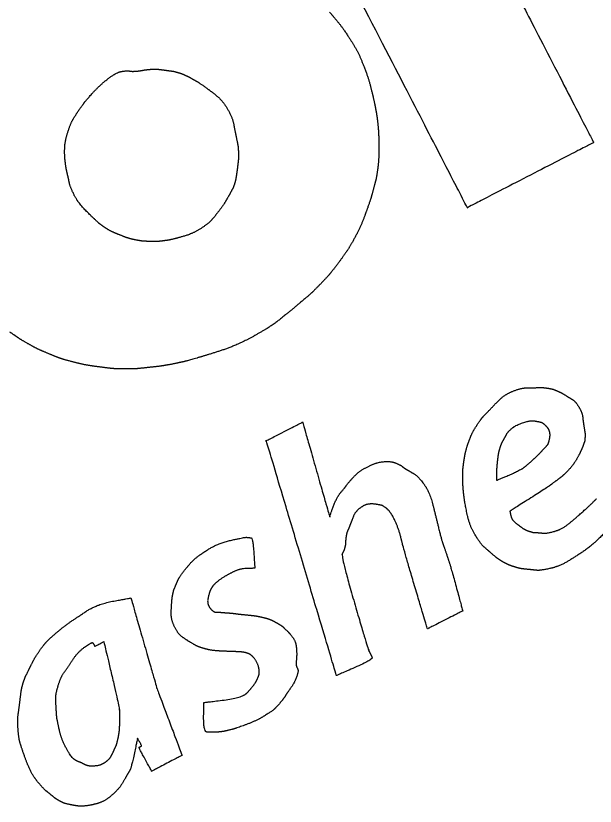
# Model space of a CAD drawing. Extents: x 2001876 to 2025694, y 804561 to 868938.
# Drawn here: x 2014522.14 to 2014540.66, y 825980.7 to 826005.98 of the extents above; entities that cross this region are included whole.
import ezdxf

# ---------------------------------------------------------------- set-up
doc = ezdxf.new("R2010")
doc.units = 0
doc.layers.add('Default', color=7, linetype='Continuous')

msp = doc.modelspace()

# ---------------------------------------------------------------- linework, layer by layer
at = {"layer": 'Default'}
for points in [[(2014536.574, 825999.848), (2014536.574, 825999.848), (2014528.405, 826015.684), (2014528.405, 826015.684)], [(2014537.964, 826007.062), (2014537.964, 826007.062), (2014540.611, 826001.93), (2014540.611, 826001.93)], [(2014532.172, 826006.101), (2014532.314, 826005.934), (2014532.558, 826005.64), (2014532.755, 826005.347)], [(2014532.755, 826005.347), (2014532.948, 826005.053), (2014533.156, 826004.659), (2014533.284, 826004.321)], [(2014524.569, 826003.483), (2014524.763, 826003.711), (2014525.361, 826004.189), (2014525.55, 826004.209)], [(2014525.55, 826004.209), (2014525.743, 826004.232), (2014525.808, 826004.204), (2014525.934, 826004.208)], [(2014525.934, 826004.208), (2014526.064, 826004.214), (2014526.263, 826004.255), (2014526.434, 826004.271)], [(2014526.434, 826004.271), (2014526.607, 826004.284), (2014526.808, 826004.26), (2014526.957, 826004.239)], [(2014526.957, 826004.239), (2014527.106, 826004.219), (2014527.193, 826004.208), (2014527.332, 826004.167)], [(2014533.284, 826004.321), (2014533.411, 826003.987), (2014533.52, 826003.567), (2014533.569, 826003.363)], [(2014527.332, 826004.167), (2014527.465, 826004.128), (2014527.614, 826004.056), (2014527.761, 826003.979)], [(2014527.761, 826003.979), (2014527.905, 826003.899), (2014527.999, 826003.846), (2014528.204, 826003.696)], [(2014524.188, 826003.011), (2014524.328, 826003.206), (2014524.368, 826003.257), (2014524.569, 826003.483)], [(2014528.204, 826003.696), (2014528.414, 826003.548), (2014528.765, 826003.253), (2014528.921, 826002.981)], [(2014533.569, 826003.363), (2014533.612, 826003.16), (2014533.623, 826003.109), (2014533.651, 826002.955)], [(2014523.807, 826002.272), (2014523.897, 826002.554), (2014524.055, 826002.814), (2014524.188, 826003.011)], [(2014528.921, 826002.981), (2014529.075, 826002.702), (2014529.134, 826002.349), (2014529.18, 826002.132)], [(2014533.651, 826002.955), (2014533.68, 826002.801), (2014533.702, 826002.618), (2014533.721, 826002.443)], [(2014533.721, 826002.443), (2014533.735, 826002.267), (2014533.741, 826002.136), (2014533.742, 826001.907)], [(2014523.717, 826001.335), (2014523.694, 826001.559), (2014523.715, 826001.994), (2014523.807, 826002.272)], [(2014529.18, 826002.132), (2014529.225, 826001.915), (2014529.247, 826001.803), (2014529.253, 826001.683)], [(2014540.611, 826001.93), (2014540.611, 826001.93), (2014536.574, 825999.848), (2014536.574, 825999.848)], [(2014529.253, 826001.683), (2014529.262, 826001.566), (2014529.263, 826001.525), (2014529.258, 826001.415)], [(2014533.742, 826001.907), (2014533.747, 826001.679), (2014533.739, 826001.317), (2014533.706, 826001.074)], [(2014523.798, 826000.891), (2014523.757, 826001.069), (2014523.747, 826001.11), (2014523.717, 826001.335)], [(2014529.258, 826001.415), (2014529.247, 826001.307), (2014529.23, 826001.171), (2014529.214, 826001.034)], [(2014529.214, 826001.034), (2014529.193, 826000.896), (2014529.167, 826000.718), (2014529.13, 826000.602)], [(2014533.706, 826001.074), (2014533.672, 826000.832), (2014533.63, 826000.657), (2014533.575, 826000.455)], [(2014523.993, 826000.275), (2014523.874, 826000.526), (2014523.839, 826000.712), (2014523.798, 826000.891)], [(2014529.13, 826000.602), (2014529.089, 826000.484), (2014529.073, 826000.455), (2014528.999, 826000.32)], [(2014533.575, 826000.455), (2014533.519, 826000.247), (2014533.478, 826000.108), (2014533.388, 825999.846)], [(2014524.652, 825999.484), (2014524.514, 825999.613), (2014524.118, 826000.022), (2014523.993, 826000.275)], [(2014528.999, 826000.32), (2014528.926, 826000.185), (2014528.788, 825999.945), (2014528.636, 825999.744)], [(2014528.636, 825999.744), (2014528.484, 825999.543), (2014528.284, 825999.326), (2014528.042, 825999.171)], [(2014533.388, 825999.846), (2014533.295, 825999.589), (2014533.146, 825999.205), (2014532.987, 825998.908)], [(2014524.939, 825999.244), (2014524.804, 825999.338), (2014524.79, 825999.356), (2014524.652, 825999.484)], [(2014525.488, 825998.964), (2014525.316, 825999.029), (2014525.077, 825999.146), (2014524.939, 825999.244)], [(2014528.042, 825999.171), (2014527.801, 825999.021), (2014527.368, 825998.89), (2014527.21, 825998.849)], [(2014525.958, 825998.817), (2014525.799, 825998.848), (2014525.662, 825998.895), (2014525.488, 825998.964)], [(2014532.987, 825998.908), (2014532.828, 825998.611), (2014532.636, 825998.328), (2014532.446, 825998.071)], [(2014526.444, 825998.766), (2014526.29, 825998.769), (2014526.119, 825998.783), (2014525.958, 825998.817)], [(2014526.883, 825998.788), (2014526.759, 825998.77), (2014526.599, 825998.764), (2014526.444, 825998.766)], [(2014527.21, 825998.849), (2014527.05, 825998.813), (2014527.013, 825998.804), (2014526.883, 825998.788)], [(2014532.446, 825998.071), (2014532.258, 825997.821), (2014532.08, 825997.611), (2014531.859, 825997.385)], [(2014531.859, 825997.385), (2014531.638, 825997.158), (2014531.463, 825997.001), (2014531.123, 825996.719)], [(2014531.123, 825996.719), (2014530.781, 825996.43), (2014530.283, 825996.035), (2014529.754, 825995.741)], [(2014522.499, 825995.514), (2014522.29, 825995.631), (2014522.13, 825995.743), (2014521.954, 825995.867)], [(2014529.754, 825995.741), (2014529.225, 825995.448), (2014528.316, 825995.148), (2014527.933, 825995.037)], [(2014523.197, 825995.173), (2014522.958, 825995.27), (2014522.704, 825995.394), (2014522.499, 825995.514)], [(2014523.924, 825994.924), (2014523.647, 825994.996), (2014523.432, 825995.074), (2014523.197, 825995.173)], [(2014524.872, 825994.743), (2014524.593, 825994.778), (2014524.204, 825994.848), (2014523.924, 825994.924)], [(2014527.933, 825995.037), (2014527.554, 825994.929), (2014527.416, 825994.899), (2014527.167, 825994.847)], [(2014525.617, 825994.687), (2014525.355, 825994.69), (2014525.157, 825994.705), (2014524.872, 825994.743)], [(2014526.434, 825994.74), (2014526.178, 825994.71), (2014525.879, 825994.684), (2014525.617, 825994.687)], [(2014527.167, 825994.847), (2014526.915, 825994.799), (2014526.696, 825994.767), (2014526.434, 825994.74)], [(2014538.727, 825994.087), (2014538.908, 825994.094), (2014539.022, 825994.091), (2014539.144, 825994.072)], [(2014537.3, 825993.392), (2014537.481, 825993.587), (2014537.798, 825993.884), (2014538.053, 825993.985)], [(2014538.053, 825993.985), (2014538.306, 825994.08), (2014538.542, 825994.079), (2014538.727, 825994.087)], [(2014539.144, 825994.072), (2014539.266, 825994.053), (2014539.364, 825994.022), (2014539.459, 825993.978)], [(2014539.459, 825993.978), (2014539.557, 825993.937), (2014539.6, 825993.913), (2014539.721, 825993.837)], [(2014539.721, 825993.837), (2014539.842, 825993.762), (2014540.044, 825993.636), (2014540.144, 825993.462)], [(2014536.891, 825992.905), (2014537.019, 825993.094), (2014537.117, 825993.201), (2014537.3, 825993.392)], [(2014540.144, 825993.462), (2014540.248, 825993.291), (2014540.274, 825993.013), (2014540.302, 825992.848)], [(2014530.122, 825992.38), (2014530.122, 825992.38), (2014531.308, 825992.987), (2014531.308, 825992.987)], [(2014531.308, 825992.987), (2014531.308, 825992.987), (2014532.159, 825989.998), (2014532.167, 825989.992)], [(2014536.584, 825992.26), (2014536.651, 825992.459), (2014536.768, 825992.718), (2014536.891, 825992.905)], [(2014537.969, 825992.76), (2014538.088, 825992.877), (2014538.549, 825993.034), (2014538.622, 825993.03)], [(2014538.622, 825993.03), (2014538.7, 825993.029), (2014538.7, 825993.029), (2014538.773, 825993.016)], [(2014538.773, 825993.016), (2014538.847, 825993.003), (2014538.985, 825992.972), (2014539.076, 825992.875)], [(2014539.076, 825992.875), (2014539.171, 825992.781), (2014539.222, 825992.572), (2014539.189, 825992.427)], [(2014540.302, 825992.848), (2014540.327, 825992.682), (2014540.345, 825992.578), (2014540.334, 825992.481)], [(2014537.771, 825992.489), (2014537.831, 825992.591), (2014537.846, 825992.64), (2014537.969, 825992.76)], [(2014530.148, 825992.389), (2014530.148, 825992.389), (2014530.122, 825992.38), (2014530.122, 825992.38)], [(2014532.39, 825984.879), (2014532.39, 825984.879), (2014530.148, 825992.389), (2014530.148, 825992.389)], [(2014537.611, 825992.135), (2014537.656, 825992.276), (2014537.709, 825992.38), (2014537.771, 825992.489)], [(2014539.189, 825992.427), (2014539.157, 825992.283), (2014539.088, 825992.207), (2014538.964, 825992.071)], [(2014540.334, 825992.481), (2014540.329, 825992.381), (2014540.309, 825992.34), (2014540.285, 825992.266)], [(2014536.467, 825991.744), (2014536.493, 825991.912), (2014536.522, 825992.064), (2014536.584, 825992.26)], [(2014537.532, 825991.644), (2014537.55, 825991.807), (2014537.572, 825991.992), (2014537.611, 825992.135)], [(2014538.964, 825992.071), (2014538.84, 825991.935), (2014538.643, 825991.752), (2014538.474, 825991.603)], [(2014540.285, 825992.266), (2014540.258, 825992.191), (2014540.24, 825992.146), (2014540.187, 825992.031)], [(2014540.187, 825992.031), (2014540.133, 825991.917), (2014539.98, 825991.648), (2014539.832, 825991.48)], [(2014532.806, 825991.084), (2014532.937, 825991.238), (2014533.166, 825991.449), (2014533.414, 825991.572)], [(2014533.414, 825991.572), (2014533.661, 825991.699), (2014534.144, 825991.744), (2014534.3, 825991.67)], [(2014534.3, 825991.67), (2014534.457, 825991.603), (2014534.529, 825991.533), (2014534.595, 825991.495)], [(2014536.426, 825991.258), (2014536.428, 825991.402), (2014536.44, 825991.577), (2014536.467, 825991.744)], [(2014537.52, 825991.121), (2014537.52, 825991.121), (2014537.515, 825991.477), (2014537.532, 825991.644)], [(2014538.474, 825991.603), (2014538.307, 825991.45), (2014537.52, 825991.121), (2014537.52, 825991.121)], [(2014534.595, 825991.495), (2014534.654, 825991.459), (2014534.654, 825991.459), (2014534.72, 825991.422)], [(2014534.72, 825991.422), (2014534.781, 825991.382), (2014534.99, 825991.264), (2014535.172, 825991.02)], [(2014539.832, 825991.48), (2014539.681, 825991.315), (2014539.492, 825991.166), (2014539.307, 825991.03)], [(2014532.542, 825990.754), (2014532.68, 825990.912), (2014532.68, 825990.932), (2014532.806, 825991.084)], [(2014536.439, 825990.886), (2014536.431, 825991.01), (2014536.428, 825991.116), (2014536.426, 825991.258)], [(2014535.172, 825991.02), (2014535.358, 825990.779), (2014535.549, 825990.043), (2014535.647, 825989.633)], [(2014536.478, 825990.522), (2014536.455, 825990.705), (2014536.451, 825990.764), (2014536.439, 825990.886)], [(2014539.307, 825991.03), (2014539.119, 825990.887), (2014537.935, 825990.138), (2014537.935, 825990.138)], [(2014532.174, 825989.96), (2014532.172, 825989.964), (2014532.4, 825990.593), (2014532.542, 825990.754)], [(2014533.713, 825990.349), (2014533.57, 825990.378), (2014533.292, 825990.352), (2014533.134, 825990.23)], [(2014533.982, 825990.233), (2014533.861, 825990.319), (2014533.855, 825990.321), (2014533.713, 825990.349)], [(2014536.824, 825989.376), (2014536.652, 825989.66), (2014536.505, 825990.342), (2014536.478, 825990.522)], [(2014540.157, 825990.026), (2014540.406, 825990.246), (2014540.7, 825990.531), (2014540.7, 825990.531)], [(2014533.134, 825990.23), (2014532.979, 825990.104), (2014532.891, 825989.859), (2014532.828, 825989.704)], [(2014534.458, 825989.261), (2014534.375, 825989.611), (2014534.103, 825990.147), (2014533.982, 825990.233)], [(2014537.935, 825990.138), (2014537.935, 825990.138), (2014537.985, 825989.872), (2014538.117, 825989.766)], [(2014532.167, 825989.992), (2014532.174, 825989.98), (2014532.188, 825989.952), (2014532.186, 825989.956)], [(2014532.186, 825989.956), (2014532.18, 825989.958), (2014532.18, 825989.958), (2014532.174, 825989.96)], [(2014539.326, 825989.485), (2014539.565, 825989.547), (2014539.912, 825989.807), (2014540.157, 825990.026)], [(2014532.828, 825989.704), (2014532.763, 825989.542), (2014532.711, 825989.424), (2014532.697, 825989.303)], [(2014535.647, 825989.633), (2014535.746, 825989.224), (2014535.845, 825988.953), (2014535.959, 825988.612)], [(2014538.117, 825989.766), (2014538.248, 825989.66), (2014538.424, 825989.536), (2014538.547, 825989.497)], [(2014541.226, 825989.738), (2014541.226, 825989.738), (2014540.612, 825989.074), (2014540.278, 825988.85)], [(2014528.268, 825988.902), (2014528.591, 825989.109), (2014529.447, 825989.305), (2014529.52, 825989.302)], [(2014529.52, 825989.302), (2014529.596, 825989.295), (2014529.618, 825989.291), (2014529.667, 825989.286)], [(2014529.667, 825989.286), (2014529.718, 825989.276), (2014529.781, 825988.311), (2014529.781, 825988.311)], [(2014532.697, 825989.303), (2014532.678, 825989.181), (2014532.683, 825989.071), (2014532.658, 825988.982)], [(2014537.358, 825988.776), (2014537.21, 825988.905), (2014536.996, 825989.091), (2014536.824, 825989.376)], [(2014538.547, 825989.497), (2014538.676, 825989.456), (2014538.688, 825989.462), (2014538.816, 825989.452)], [(2014538.816, 825989.452), (2014538.948, 825989.443), (2014539.083, 825989.42), (2014539.326, 825989.485)], [(2014535.298, 825986.373), (2014535.298, 825986.373), (2014534.542, 825988.91), (2014534.458, 825989.261)], [(2014527.536, 825988.248), (2014527.693, 825988.451), (2014527.946, 825988.695), (2014528.268, 825988.902)], [(2014532.658, 825988.982), (2014532.637, 825988.894), (2014532.621, 825988.875), (2014532.577, 825988.771)], [(2014540.278, 825988.85), (2014539.943, 825988.626), (2014539.511, 825988.372), (2014539.205, 825988.301)], [(2014532.577, 825988.771), (2014532.538, 825988.669), (2014533.39, 825985.747), (2014533.436, 825985.648)], [(2014535.959, 825988.612), (2014536.071, 825988.276), (2014536.425, 825986.945), (2014536.425, 825986.945)], [(2014537.668, 825988.542), (2014537.556, 825988.612), (2014537.506, 825988.648), (2014537.358, 825988.776)], [(2014538.057, 825988.364), (2014537.916, 825988.409), (2014537.787, 825988.471), (2014537.668, 825988.542)], [(2014529.781, 825988.311), (2014529.781, 825988.311), (2014529.299, 825988.303), (2014529.089, 825988.194)], [(2014538.518, 825988.275), (2014538.324, 825988.292), (2014538.198, 825988.319), (2014538.057, 825988.364)], [(2014539.205, 825988.301), (2014538.896, 825988.235), (2014538.707, 825988.255), (2014538.518, 825988.275)], [(2014527.248, 825987.756), (2014527.305, 825987.893), (2014527.376, 825988.043), (2014527.536, 825988.248)], [(2014529.089, 825988.194), (2014528.877, 825988.09), (2014528.572, 825987.887), (2014528.496, 825987.807)], [(2014528.496, 825987.807), (2014528.424, 825987.729), (2014528.386, 825987.663), (2014528.37, 825987.634)], [(2014527.156, 825987.458), (2014527.173, 825987.544), (2014527.192, 825987.626), (2014527.248, 825987.756)], [(2014528.344, 825987.575), (2014528.33, 825987.542), (2014528.241, 825987.169), (2014528.353, 825987.032)], [(2014528.37, 825987.634), (2014528.356, 825987.602), (2014528.356, 825987.602), (2014528.344, 825987.575)], [(2014524.403, 825986.944), (2014524.744, 825987.166), (2014525.819, 825987.362), (2014525.819, 825987.362)], [(2014525.819, 825987.362), (2014525.819, 825987.362), (2014526.648, 825984.475), (2014526.648, 825984.475)], [(2014527.205, 825986.461), (2014527.094, 825986.695), (2014527.121, 825987.169), (2014527.128, 825987.265)], [(2014527.128, 825987.265), (2014527.139, 825987.363), (2014527.137, 825987.377), (2014527.156, 825987.458)], [(2014528.353, 825987.032), (2014528.462, 825986.899), (2014528.658, 825986.908), (2014528.841, 825986.89)], [(2014523.419, 825986.232), (2014523.667, 825986.446), (2014524.068, 825986.72), (2014524.403, 825986.944)], [(2014528.841, 825986.89), (2014529.026, 825986.878), (2014529.23, 825986.85), (2014529.429, 825986.83)], [(2014529.429, 825986.83), (2014529.629, 825986.81), (2014529.857, 825986.785), (2014530.032, 825986.742)], [(2014536.425, 825986.945), (2014536.425, 825986.945), (2014535.298, 825986.373), (2014535.298, 825986.373)], [(2014530.032, 825986.742), (2014530.208, 825986.7), (2014530.345, 825986.642), (2014530.474, 825986.571)], [(2014530.474, 825986.571), (2014530.605, 825986.495), (2014530.677, 825986.445), (2014530.802, 825986.321)], [(2014527.736, 825985.936), (2014527.568, 825986.034), (2014527.318, 825986.222), (2014527.205, 825986.461)], [(2014530.802, 825986.321), (2014530.928, 825986.196), (2014531.096, 825985.95), (2014531.112, 825985.749)], [(2014522.908, 825985.687), (2014523.056, 825985.886), (2014523.176, 825986.019), (2014523.419, 825986.232)], [(2014523.963, 825985.387), (2014524.118, 825985.631), (2014524.572, 825985.951), (2014524.592, 825985.931)], [(2014524.592, 825985.931), (2014524.611, 825985.915), (2014524.613, 825985.911), (2014524.623, 825985.891)], [(2014524.623, 825985.891), (2014524.636, 825985.877), (2014524.648, 825985.853), (2014524.657, 825985.826)], [(2014524.657, 825985.826), (2014524.667, 825985.806), (2014524.952, 825985.968), (2014524.952, 825985.968)], [(2014524.952, 825985.968), (2014524.952, 825985.968), (2014525.45, 825983.872), (2014525.456, 825983.752)], [(2014528.133, 825985.752), (2014527.949, 825985.811), (2014527.906, 825985.835), (2014527.736, 825985.936)], [(2014528.858, 825985.656), (2014528.651, 825985.661), (2014528.321, 825985.696), (2014528.133, 825985.752)], [(2014531.112, 825985.749), (2014531.127, 825985.542), (2014531.093, 825985.222), (2014531.116, 825985.168)], [(2014522.544, 825985.043), (2014522.629, 825985.215), (2014522.766, 825985.485), (2014522.908, 825985.687)], [(2014529.367, 825985.632), (2014529.275, 825985.641), (2014529.062, 825985.648), (2014528.858, 825985.656)], [(2014529.547, 825985.591), (2014529.489, 825985.613), (2014529.461, 825985.619), (2014529.367, 825985.632)], [(2014529.694, 825985.503), (2014529.628, 825985.562), (2014529.604, 825985.569), (2014529.547, 825985.591)], [(2014529.917, 825985.051), (2014529.912, 825985.181), (2014529.758, 825985.449), (2014529.694, 825985.503)], [(2014533.436, 825985.648), (2014533.486, 825985.551), (2014533.501, 825985.523), (2014533.53, 825985.456)], [(2014523.507, 825984.594), (2014523.589, 825984.861), (2014523.803, 825985.141), (2014523.963, 825985.387)], [(2014533.53, 825985.456), (2014533.563, 825985.392), (2014532.39, 825984.879), (2014532.39, 825984.879)], [(2014522.38, 825984.657), (2014522.435, 825984.818), (2014522.46, 825984.867), (2014522.544, 825985.043)], [(2014529.868, 825984.79), (2014529.917, 825984.912), (2014529.921, 825984.925), (2014529.917, 825985.051)], [(2014531.16, 825985.052), (2014531.177, 825985), (2014531.047, 825984.646), (2014530.925, 825984.476)], [(2014531.116, 825985.168), (2014531.135, 825985.111), (2014531.145, 825985.111), (2014531.16, 825985.052)], [(2014529.52, 825984.314), (2014529.654, 825984.46), (2014529.818, 825984.667), (2014529.868, 825984.79)], [(2014522.273, 825984.06), (2014522.301, 825984.304), (2014522.331, 825984.494), (2014522.38, 825984.657)], [(2014523.431, 825983.818), (2014523.418, 825984.062), (2014523.421, 825984.324), (2014523.507, 825984.594)], [(2014526.648, 825984.475), (2014526.648, 825984.475), (2014527.454, 825982.327), (2014527.454, 825982.327)], [(2014528.149, 825984.016), (2014528.149, 825984.016), (2014529.383, 825984.172), (2014529.52, 825984.314)], [(2014530.925, 825984.476), (2014530.803, 825984.305), (2014530.686, 825984.117), (2014530.557, 825983.969)], [(2014522.211, 825983.189), (2014522.193, 825983.481), (2014522.242, 825983.813), (2014522.273, 825984.06)], [(2014528.258, 825983.069), (2014528.141, 825983.07), (2014528.149, 825984.016), (2014528.149, 825984.016)], [(2014523.532, 825983.138), (2014523.469, 825983.428), (2014523.445, 825983.574), (2014523.431, 825983.818)], [(2014525.456, 825983.752), (2014525.455, 825983.634), (2014525.458, 825983.549), (2014525.454, 825983.398)], [(2014530.557, 825983.969), (2014530.423, 825983.823), (2014530.361, 825983.765), (2014530.123, 825983.612)], [(2014530.123, 825983.612), (2014529.889, 825983.46), (2014529.249, 825983.212), (2014529.034, 825983.152)], [(2014525.454, 825983.398), (2014525.452, 825983.244), (2014525.429, 825982.991), (2014525.394, 825982.84)], [(2014522.415, 825982.317), (2014522.306, 825982.618), (2014522.231, 825982.892), (2014522.211, 825983.189)], [(2014524.036, 825982.181), (2014523.923, 825982.24), (2014523.594, 825982.848), (2014523.532, 825983.138)], [(2014528.6, 825983.072), (2014528.472, 825983.062), (2014528.372, 825983.067), (2014528.258, 825983.069)], [(2014529.034, 825983.152), (2014528.821, 825983.099), (2014528.732, 825983.084), (2014528.6, 825983.072)], [(2014525.394, 825982.84), (2014525.359, 825982.689), (2014525.336, 825982.626), (2014525.278, 825982.499)], [(2014526.032, 825982.873), (2014526.032, 825982.873), (2014525.828, 825981.929), (2014525.797, 825981.871)], [(2014526.151, 825982.622), (2014526.171, 825982.632), (2014526.032, 825982.873), (2014526.032, 825982.873)], [(2014525.278, 825982.499), (2014525.219, 825982.366), (2014525.118, 825982.186), (2014524.984, 825982.097)], [(2014526.483, 825981.821), (2014526.483, 825981.821), (2014526.066, 825982.578), (2014526.087, 825982.589)], [(2014526.087, 825982.589), (2014526.107, 825982.599), (2014526.127, 825982.61), (2014526.151, 825982.622)], [(2014522.886, 825981.424), (2014522.719, 825981.619), (2014522.519, 825982.017), (2014522.415, 825982.317)], [(2014527.454, 825982.327), (2014527.454, 825982.327), (2014526.483, 825981.821), (2014526.483, 825981.821)], [(2014524.265, 825982.074), (2014524.216, 825982.099), (2014524.144, 825982.119), (2014524.036, 825982.181)], [(2014524.369, 825982.02), (2014524.324, 825982.038), (2014524.316, 825982.044), (2014524.265, 825982.074)], [(2014524.536, 825981.983), (2014524.451, 825981.991), (2014524.414, 825982.002), (2014524.369, 825982.02)], [(2014524.984, 825982.097), (2014524.851, 825982.008), (2014524.62, 825981.98), (2014524.536, 825981.983)], [(2014525.797, 825981.871), (2014525.761, 825981.812), (2014525.747, 825981.779), (2014525.691, 825981.689)], [(2014525.691, 825981.689), (2014525.641, 825981.597), (2014525.454, 825981.275), (2014525.263, 825981.1)], [(2014523.275, 825981.057), (2014523.168, 825981.145), (2014523.053, 825981.229), (2014522.886, 825981.424)], [(2014523.519, 825980.881), (2014523.425, 825980.934), (2014523.382, 825980.968), (2014523.275, 825981.057)], [(2014525.263, 825981.1), (2014525.076, 825980.927), (2014524.773, 825980.781), (2014524.526, 825980.735)], [(2014523.86, 825980.755), (2014523.693, 825980.791), (2014523.62, 825980.825), (2014523.519, 825980.881)], [(2014524.526, 825980.735), (2014524.282, 825980.691), (2014524.028, 825980.718), (2014523.86, 825980.755)]]:
    msp.add_open_spline(points, degree=2, dxfattribs=at)

doc.saveas('drawing.dxf')
